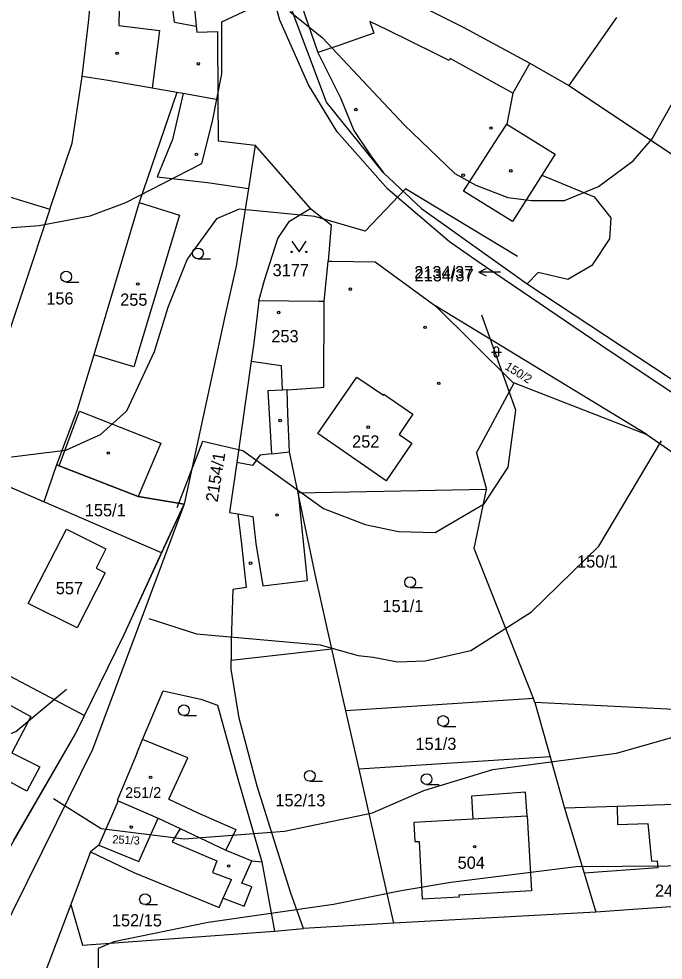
# Model space of a CAD drawing. Extents: x -555860 to -552701, y -1187050 to -1182291.
# Drawn here: x -554621.7 to -554532.1, y -1185230.2 to -1185099.3 of the extents above; entities that cross this region are included whole.
import ezdxf

# ---------------------------------------------------------------- set-up
doc = ezdxf.new("R2010")
doc.units = 0
for name, color, linetype in [('CYKLISTI_stav', 7, 'Continuous'), ('LEG_2b', 7, 'Continuous'), ('Level 16', 7, 'Continuous'), ('Level 25', 7, 'Continuous'), ('Level 32', 7, 'Continuous'), ('Level 40', 7, 'Continuous'), ('Level 41', 7, 'Continuous'), ('navrh_BV', 7, 'Continuous'), ('stav_BV', 7, 'Continuous')]:
    doc.layers.add(name, color=color, linetype=linetype)

msp = doc.modelspace()

# ---------------------------------------------------------------- linework, layer by layer
at = {"layer": 'CYKLISTI_stav'}
for p, q in [((-554600.08, -1185099.73), (-554600.85, -1185093.29)), ((-554607.8, -1185097.81), (-554607.82, -1185100.2)), ((-554607.82, -1185100.2), (-554602.18, -1185100.9)), ((-554600.08, -1185099.73), (-554597.07, -1185100.3)), ((-554572.93, -1185099.62), (-554572.35, -1185101.26)), ((-554570.4, -1185100.86), (-554572.93, -1185099.62)), ((-554602.18, -1185100.9), (-554603.17, -1185108.92)), ((-554572.35, -1185101.26), (-554577.24, -1185102.96)), ((-554563.71, -1185104.15), (-554570.4, -1185100.86)), ((-554577.24, -1185102.96), (-554580.13, -1185103.97)), ((-554561.86, -1185105.07), (-554563.71, -1185104.15)), ((-554561.73, -1185104.79), (-554561.86, -1185105.07)), ((-554553.01, -1185109.61), (-554561.73, -1185104.79)), ((-554598.89, -1185109.67), (-554600.37, -1185116.07)), ((-554555.59, -1185116.61), (-554553.85, -1185113.9)), ((-554600.37, -1185116.07), (-554602.5, -1185121.23)), ((-554557.91, -1185120.21), (-554555.59, -1185116.61)), ((-554602.5, -1185121.23), (-554595.49, -1185122.05)), ((-554559.86, -1185123.25), (-554557.91, -1185120.21)), ((-554548.97, -1185121.02), (-554553.04, -1185127.46)), ((-554595.49, -1185122.05), (-554589.77, -1185122.85)), ((-554553.04, -1185127.46), (-554559.86, -1185123.25)), ((-554605, -1185124.84), (-554599.39, -1185126.59)), ((-554599.39, -1185126.59), (-554605.72, -1185147.67)), ((-554605.72, -1185147.67), (-554611.3, -1185146)), ((-554589.41, -1185146.9), (-554585.26, -1185147.48)), ((-554585.26, -1185147.48), (-554585.1, -1185150.91)), ((-554580.14, -1185156.96), (-554574.7, -1185149.12)), ((-554574.7, -1185149.12), (-554571.02, -1185151.61)), ((-554585.1, -1185150.91), (-554587.11, -1185151.04)), ((-554587.11, -1185151.04), (-554586.61, -1185159.8)), ((-554584.43, -1185150.86), (-554585.1, -1185150.91)), ((-554571.02, -1185151.61), (-554570.98, -1185151.5)), ((-554570.98, -1185151.5), (-554566.93, -1185154.27)), ((-554616.11, -1185161.44), (-554613.32, -1185153.84)), ((-554613.32, -1185153.84), (-554602, -1185158.31)), ((-554567.61, -1185155.27), (-554568.84, -1185157.08)), ((-554566.93, -1185154.27), (-554567.61, -1185155.27)), ((-554570.65, -1185163.55), (-554580.14, -1185156.96)), ((-554568.84, -1185157.08), (-554567.19, -1185158.21)), ((-554602, -1185158.31), (-554605.12, -1185165.73)), ((-554567.06, -1185158.29), (-554570.65, -1185163.55)), ((-554567.19, -1185158.21), (-554567.06, -1185158.29)), ((-554588.2, -1185159.97), (-554589.25, -1185161.41)), ((-554586.61, -1185159.8), (-554588.2, -1185159.97)), ((-554586.61, -1185159.8), (-554584.1, -1185159.52)), ((-554589.25, -1185161.41), (-554591.42, -1185160.99)), ((-554582.9, -1185165.24), (-554581.62, -1185177.41)), ((-554591.27, -1185168.14), (-554589.19, -1185168.49)), ((-554589.19, -1185168.49), (-554588.76, -1185172.25)), ((-554588.76, -1185172.25), (-554587.81, -1185178.13)), ((-554587.81, -1185178.13), (-554581.62, -1185177.41)), ((-554600.89, -1185207.83), (-554596.85, -1185209.75)), ((-554538.52, -1185208.84), (-554538.44, -1185211.33)), ((-554605.06, -1185216.5), (-554602.35, -1185210.46)), ((-554596.85, -1185209.75), (-554591.57, -1185212.03)), ((-554551.03, -1185210.17), (-554558.57, -1185210.61)), ((-554538.44, -1185211.33), (-554534.24, -1185211.2)), ((-554534.24, -1185211.2), (-554533.71, -1185216.47)), ((-554599.28, -1185211.91), (-554600.41, -1185213.74)), ((-554591.57, -1185212.03), (-554592.92, -1185214.9)), ((-554610.62, -1185214.24), (-554605.06, -1185216.5)), ((-554600.41, -1185213.74), (-554594.19, -1185216.4)), ((-554594.19, -1185216.4), (-554594.78, -1185218.03)), ((-554533.71, -1185216.47), (-554532.91, -1185216.42)), ((-554532.91, -1185216.42), (-554532.84, -1185217.37)), ((-554594.78, -1185218.03), (-554592.17, -1185218.99)), ((-554532.84, -1185217.37), (-554543.09, -1185218.11)), ((-554593.3, -1185221.59), (-554592.17, -1185218.99))]:
    msp.add_line(p, q, dxfattribs=at)
for points in [[(-554613.61, -1185184.01), (-554620.42, -1185180.6), (-554615.12, -1185170.25), (-554609.64, -1185173), (-554611, -1185175.7), (-554609.75, -1185176.33), (-554613.61, -1185184.01)], [(-554620.05, -1185196.32), (-554622.69, -1185201.37), (-554618.8, -1185203.34), (-554620.61, -1185206.72), (-554624.49, -1185204.64), (-554625.46, -1185206.46), (-554632.96, -1185202.42), (-554629.31, -1185195.61), (-554629.76, -1185195.37), (-554628.2, -1185192.45), (-554627.77, -1185192.67), (-554627.52, -1185192.29), (-554620.05, -1185196.32)], [(-554600.89, -1185207.83), (-554598.23, -1185202.09), (-554604.52, -1185199.53)], [(-554551.03, -1185210.17), (-554551.23, -1185206.85), (-554558.75, -1185207.4), (-554558.57, -1185210.61)], [(-554551.03, -1185210.17), (-554550.4, -1185220.56), (-554560.51, -1185221.17), (-554560.49, -1185221.44), (-554565.64, -1185221.75)], [(-554558.57, -1185210.61), (-554566.77, -1185211.08), (-554566.64, -1185213.73), (-554566.04, -1185213.7), (-554565.64, -1185221.75)]]:
    msp.add_lwpolyline(points, dxfattribs=at)
at = {"layer": 'Level 16'}
for p, q in [((-554557.74, -1185134.51), (-554556.74, -1185134.01)), ((-554554.74, -1185134.51), (-554557.74, -1185134.51)), ((-554557.74, -1185134.51), (-554556.74, -1185135.01))]:
    msp.add_line(p, q, dxfattribs=at)
at = {"layer": 'Level 25'}
for p, q in [((-554596.82, -1185132.65), (-554595.07, -1185132.65)), ((-554615.15, -1185135.88), (-554613.4, -1185135.88)), ((-554556, -1185145.62), (-554554.6, -1185145.62)), ((-554555.65, -1185145.27), (-554555.65, -1185145.97)), ((-554554.95, -1185145.97), (-554554.95, -1185145.27)), ((-554567.31, -1185178.4), (-554565.56, -1185178.4)), ((-554598.78, -1185196.2), (-554597.03, -1185196.2)), ((-554562.71, -1185197.7), (-554560.96, -1185197.7)), ((-554581.26, -1185205.34), (-554579.51, -1185205.34)), ((-554565.01, -1185205.79), (-554563.26, -1185205.79)), ((-554604.18, -1185222.5), (-554602.43, -1185222.5))]:
    msp.add_line(p, q, dxfattribs=at)
msp.add_lwpolyline([(-554583.76, -1185130.19), (-554582.76, -1185131.69), (-554581.76, -1185130.19)], dxfattribs=at)
for centre, radius in [((-554608.07, -1185104.07), 0.175), ((-554596.76, -1185105.52), 0.175), ((-554574.85, -1185111.89), 0.175), ((-554556.06, -1185114.46), 0.175), ((-554597.03, -1185118.11), 0.175), ((-554559.92, -1185121.02), 0.175), ((-554553.3, -1185120.42), 0.175), ((-554596.82, -1185131.9), 0.75), ((-554583.76, -1185131.69), 0.1), ((-554581.76, -1185131.69), 0.1), ((-554615.15, -1185135.13), 0.75), ((-554605.19, -1185136.16), 0.175), ((-554575.62, -1185136.87), 0.175), ((-554585.58, -1185140.12), 0.175), ((-554565.22, -1185142.18), 0.175), ((-554563.32, -1185149.97), 0.175), ((-554585.39, -1185155.14), 0.175), ((-554573.13, -1185156.08), 0.175), ((-554609.29, -1185159.67), 0.175), ((-554585.82, -1185168.3), 0.175), ((-554589.5, -1185175), 0.175), ((-554567.31, -1185177.65), 0.75), ((-554598.78, -1185195.45), 0.75), ((-554562.71, -1185196.95), 0.75), ((-554581.26, -1185204.59), 0.75), ((-554603.41, -1185204.79), 0.175), ((-554565.01, -1185205.04), 0.75), ((-554606.1, -1185211.71), 0.175), ((-554558.32, -1185214.43), 0.175), ((-554592.54, -1185217.13), 0.175), ((-554604.18, -1185221.75), 0.75)]:
    msp.add_circle(centre, radius, dxfattribs=at)
for centre, start, end in [((-554555.3, -1185145.27), 0, 180), ((-554555.3, -1185145.97), 180, 359.9879)]:
    msp.add_arc(centre, 0.35, start, end, dxfattribs=at)
at = {"layer": 'Level 32'}
msp.add_lwpolyline([(-554645.24, -1185255.79), (-554631.94, -1185230), (-554613.87, -1185198.73), (-554607.1, -1185184.92), (-554598.76, -1185166.79), (-554605.12, -1185165.73), (-554616.11, -1185161.44), (-554616.48, -1185161.3), (-554618.25, -1185166.48), (-554630.97, -1185160.97), (-554652.87, -1185151.49), (-554667.86, -1185144.71), (-554688.49, -1185135.67), (-554674.12, -1185087.36)], dxfattribs=at)
at = {"layer": 'Level 40'}
msp.add_lwpolyline([(-554603.67, -1185182.71), (-554597.02, -1185184.82), (-554579.83, -1185186.37), (-554574.53, -1185187.84), (-554572.44, -1185188.05), (-554569.06, -1185188.73), (-554565.23, -1185188.6), (-554558.87, -1185187.13), (-554550.42, -1185181.78), (-554541.06, -1185172.63), (-554532.31, -1185157.97)], dxfattribs=at)
at = {"layer": 'Level 41'}
for points in [[(-554667.05, -1185112.85), (-554661.18, -1185116.5), (-554653.28, -1185120.8), (-554645.76, -1185123.72), (-554637.89, -1185126.21), (-554624.57, -1185128.43), (-554618.9, -1185128.01), (-554611.8, -1185126.69), (-554606.83, -1185124.82), (-554596.29, -1185119.41), (-554594.78, -1185113.5), (-554593.51, -1185106.94), (-554593.51, -1185099.7), (-554587.54, -1185096.89)], [(-554584.02, -1185098.26), (-554579.56, -1185101.84), (-554568.14, -1185114.01), (-554561.07, -1185120.8), (-554558.17, -1185122.4), (-554553.72, -1185124.13), (-554550.42, -1185124.55), (-554545.82, -1185124.54), (-554541.1, -1185122.6), (-554536.25, -1185119), (-554533.62, -1185115.95), (-554526.13, -1185102.64), (-554521.97, -1185096.81)], [(-554552.38, -1185132.31), (-554567.94, -1185122.9), (-554573.54, -1185128.79), (-554580.54, -1185126.78), (-554591.1, -1185125.74), (-554594.23, -1185127.08), (-554598.34, -1185132.72), (-554601.03, -1185139.43), (-554602.91, -1185145.61), (-554606.75, -1185153.85), (-554610.42, -1185157.16), (-554615.25, -1185159.3), (-554630.28, -1185161.18), (-554640.94, -1185160.87), (-554650.54, -1185157.71), (-554658.3, -1185154.91), (-554668.39, -1185150.47), (-554677.25, -1185144.8)], [(-554599.72, -1185167.27), (-554596.13, -1185158.02), (-554590.56, -1185159.3), (-554579.37, -1185167.39), (-554573.55, -1185169.61), (-554568.9, -1185170.58), (-554563.84, -1185170.72), (-554557.01, -1185166.75), (-554553.66, -1185161.63), (-554552.6, -1185153.69), (-554557.31, -1185140.5)], [(-554689.03, -1185176.16), (-554682.26, -1185184.03), (-554677.11, -1185188.4), (-554672.69, -1185191.79), (-554667, -1185195.26), (-554661.76, -1185197.81), (-554655.63, -1185199.97), (-554645.65, -1185202.19), (-554638.99, -1185202.89), (-554630.51, -1185201.71), (-554622.17, -1185198.39), (-554615.11, -1185192.53)], [(-554616.93, -1185207.75), (-554610.3, -1185211.93), (-554598.76, -1185213.34), (-554584.8, -1185212.28), (-554572.54, -1185209.72), (-554565.39, -1185206.63), (-554555.78, -1185203.72), (-554538.6, -1185201.43), (-554531.09, -1185199.28), (-554525.45, -1185196.87), (-554516.86, -1185192.03), (-554510.15, -1185187.2), (-554503.98, -1185190.15), (-554491.41, -1185183.43), (-554488.95, -1185179.15), (-554486.27, -1185177.53), (-554484.12, -1185177.27), (-554482.24, -1185176.73), (-554477.88, -1185177.51), (-554471.25, -1185179.66), (-554464.57, -1185181.25), (-554457.72, -1185182.46), (-554451.25, -1185183.06), (-554443.49, -1185183.2)], [(-554473.16, -1185233.11), (-554482.65, -1185230.02), (-554484.53, -1185226.93), (-554485.08, -1185222.65), (-554490.08, -1185221.6), (-554504.68, -1185216.5), (-554512.27, -1185217.03), (-554544.19, -1185217.25), (-554561.63, -1185219.4), (-554568.57, -1185220.59), (-554577.97, -1185222.47), (-554595.39, -1185224.98), (-554608.54, -1185227.67), (-554610.69, -1185228.58), (-554610.69, -1185235.99)]]:
    msp.add_lwpolyline(points, dxfattribs=at)
at = {"layer": 'navrh_BV'}
for p, q in [((-554578.95, -1185110.86), (-554588.59, -1185085.01)), ((-554585.41, -1185099.46), (-554588.32, -1185089.02)), ((-554584.39, -1185091.65), (-554580.13, -1185103.97)), ((-554597.74, -1185093.11), (-554597.07, -1185100.3)), ((-554569.33, -1185095.69), (-554559.81, -1185100.47)), ((-554612.04, -1185099.77), (-554611.82, -1185097.49)), ((-554538.6, -1185099.07), (-554545.23, -1185108.56)), ((-554612.95, -1185107.29), (-554612.04, -1185099.77)), ((-554597.07, -1185100.3), (-554596.99, -1185101.14)), ((-554581.42, -1185108.47), (-554585.41, -1185099.46)), ((-554559.81, -1185100.47), (-554550.63, -1185105.42)), ((-554596.99, -1185101.14), (-554594.12, -1185101.04)), ((-554594.12, -1185101.04), (-554594.07, -1185110.52)), ((-554580.13, -1185103.97), (-554576.99, -1185110.26)), ((-554550.63, -1185105.42), (-554553.01, -1185109.61)), ((-554550.63, -1185105.42), (-554545.23, -1185108.56)), ((-554614.34, -1185116.55), (-554612.95, -1185107.29)), ((-554609.32, -1185107.84), (-554612.95, -1185107.29)), ((-554603.17, -1185108.92), (-554609.32, -1185107.84)), ((-554599.75, -1185109.52), (-554605, -1185124.84)), ((-554599.75, -1185109.52), (-554603.17, -1185108.92)), ((-554598.89, -1185109.67), (-554599.75, -1185109.52)), ((-554594.07, -1185110.52), (-554598.89, -1185109.67)), ((-554577.44, -1185114.97), (-554581.42, -1185108.47)), ((-554553.01, -1185109.61), (-554553.85, -1185113.9)), ((-554545.23, -1185108.56), (-554544.71, -1185108.87)), ((-554544.71, -1185108.87), (-554503.55, -1185136.38)), ((-554594.07, -1185110.52), (-554594.03, -1185116.25)), ((-554571.01, -1185120.7), (-554578.95, -1185110.86)), ((-554576.99, -1185110.26), (-554575.11, -1185114.8)), ((-554575.11, -1185114.8), (-554572.78, -1185118.31)), ((-554553.85, -1185113.9), (-554547.13, -1185118.11)), ((-554594.03, -1185116.25), (-554588.84, -1185116.84)), ((-554570.4, -1185122.97), (-554577.44, -1185114.97)), ((-554617.42, -1185125.75), (-554614.34, -1185116.55)), ((-554588.84, -1185116.84), (-554589.77, -1185122.85)), ((-554581.14, -1185125.67), (-554588.84, -1185116.84)), ((-554572.78, -1185118.31), (-554571.01, -1185120.7)), ((-554547.13, -1185118.11), (-554548.97, -1185121.02)), ((-554571.01, -1185120.7), (-554565.7, -1185125.67)), ((-554548.97, -1185121.02), (-554541.69, -1185124.04)), ((-554629.29, -1185122.15), (-554617.42, -1185125.75)), ((-554589.77, -1185122.85), (-554591.5, -1185133.68)), ((-554561.81, -1185130.28), (-554570.4, -1185122.97)), ((-554541.69, -1185124.04), (-554539.38, -1185126.94)), ((-554605, -1185124.84), (-554611.3, -1185146)), ((-554617.42, -1185125.75), (-554624.6, -1185147.24)), ((-554584.07, -1185127.41), (-554581.94, -1185126.11)), ((-554581.94, -1185126.11), (-554581.14, -1185125.67)), ((-554581.14, -1185125.67), (-554578.27, -1185127.94)), ((-554565.7, -1185125.67), (-554551.01, -1185136.14)), ((-554585.71, -1185129.84), (-554584.07, -1185127.41)), ((-554578.27, -1185127.94), (-554578.72, -1185132.96)), ((-554539.38, -1185126.94), (-554539.56, -1185129.89)), ((-554587.58, -1185135.64), (-554585.71, -1185129.84)), ((-554557.82, -1185133.08), (-554561.81, -1185130.28)), ((-554539.56, -1185129.89), (-554542.02, -1185133.59)), ((-554579.27, -1185138.58), (-554578.72, -1185132.96)), ((-554578.72, -1185132.96), (-554578.19, -1185132.96)), ((-554578.19, -1185132.96), (-554572.16, -1185133.07)), ((-554572.16, -1185133.07), (-554563.71, -1185139.26)), ((-554539.63, -1185145.46), (-554557.82, -1185133.08)), ((-554591.5, -1185133.68), (-554593.05, -1185140.46)), ((-554549.48, -1185134.56), (-554551.01, -1185136.14)), ((-554545.34, -1185135.54), (-554549.48, -1185134.56)), ((-554542.02, -1185133.59), (-554545.34, -1185135.54)), ((-554588.35, -1185138.49), (-554587.58, -1185135.64)), ((-554551.01, -1185136.14), (-554517.07, -1185158.57)), ((-554588.35, -1185138.49), (-554589.05, -1185144.39)), ((-554580, -1185138.58), (-554588.35, -1185138.49)), ((-554579.27, -1185138.58), (-554580, -1185138.58)), ((-554579.31, -1185150.53), (-554579.27, -1185138.58)), ((-554563.71, -1185139.26), (-554553.08, -1185149.81)), ((-554534.36, -1185157.1), (-554563.71, -1185139.26)), ((-554593.05, -1185140.46), (-554598.76, -1185166.79)), ((-554589.05, -1185144.39), (-554589.41, -1185146.9)), ((-554611.3, -1185146), (-554613.66, -1185153.81)), ((-554520.51, -1185158.16), (-554539.63, -1185145.46)), ((-554589.41, -1185146.9), (-554591.42, -1185160.99)), ((-554558.08, -1185159.63), (-554552.84, -1185149.9)), ((-554553.08, -1185149.81), (-554552.84, -1185149.9)), ((-554552.84, -1185149.9), (-554534.36, -1185157.1)), ((-554584.43, -1185150.86), (-554579.79, -1185150.56)), ((-554584.31, -1185154.23), (-554584.43, -1185150.86)), ((-554579.79, -1185150.56), (-554579.31, -1185150.53)), ((-554613.66, -1185153.81), (-554616.48, -1185161.3)), ((-554584.1, -1185159.52), (-554584.31, -1185154.23)), ((-554534.36, -1185157.1), (-554505.75, -1185177.03)), ((-554582.9, -1185165.24), (-554584.1, -1185159.52)), ((-554558.08, -1185159.63), (-554556.67, -1185164.75)), ((-554618.25, -1185166.48), (-554630.97, -1185160.97)), ((-554616.48, -1185161.3), (-554618.25, -1185166.48)), ((-554616.48, -1185161.3), (-554616.11, -1185161.44)), ((-554616.11, -1185161.44), (-554605.12, -1185165.73)), ((-554591.42, -1185160.99), (-554592.41, -1185167.95)), ((-554605.12, -1185165.73), (-554598.76, -1185166.79)), ((-554556.67, -1185164.75), (-554582.9, -1185165.24)), ((-554580.39, -1185177.17), (-554582.9, -1185165.24)), ((-554558.39, -1185172.97), (-554556.67, -1185164.75)), ((-554601.88, -1185173.57), (-554618.25, -1185166.48)), ((-554598.76, -1185166.79), (-554611.48, -1185200.91)), ((-554601.88, -1185173.57), (-554598.76, -1185166.79)), ((-554592.41, -1185167.95), (-554591.27, -1185168.14)), ((-554591.27, -1185168.14), (-554590.75, -1185172.34)), ((-554590.75, -1185172.34), (-554590.1, -1185178.4)), ((-554607.1, -1185184.92), (-554601.88, -1185173.57)), ((-554550.16, -1185193.83), (-554558.39, -1185172.97)), ((-554578.19, -1185186.93), (-554580.39, -1185177.17)), ((-554591.98, -1185178.64), (-554592.21, -1185185.83)), ((-554590.1, -1185178.4), (-554591.98, -1185178.64)), ((-554641.88, -1185180.77), (-554612.62, -1185196.18)), ((-554612.62, -1185196.18), (-554607.1, -1185184.92)), ((-554592.21, -1185185.83), (-554592.19, -1185188.51)), ((-554592.19, -1185188.51), (-554578.19, -1185186.93)), ((-554576.24, -1185195.54), (-554578.19, -1185186.93)), ((-554592.18, -1185189.75), (-554592.19, -1185188.51)), ((-554591.08, -1185196.55), (-554592.18, -1185189.75)), ((-554604.52, -1185199.53), (-554601.65, -1185192.77)), ((-554601.65, -1185192.77), (-554596.42, -1185193.91)), ((-554596.42, -1185193.91), (-554594.11, -1185194.73)), ((-554594.11, -1185194.73), (-554591.26, -1185205)), ((-554550.16, -1185193.83), (-554576.24, -1185195.54)), ((-554549.94, -1185194.4), (-554550.16, -1185193.83)), ((-554549.94, -1185194.4), (-554547.82, -1185201.94)), ((-554530.59, -1185195.37), (-554549.94, -1185194.4)), ((-554574.41, -1185203.66), (-554576.24, -1185195.54)), ((-554613.87, -1185198.73), (-554612.62, -1185196.18)), ((-554588.57, -1185206.03), (-554591.08, -1185196.55)), ((-554622.48, -1185213.62), (-554613.87, -1185198.73)), ((-554605.34, -1185201.46), (-554604.52, -1185199.53)), ((-554611.48, -1185200.91), (-554616.52, -1185211.09)), ((-554605.34, -1185201.46), (-554608.07, -1185207.99)), ((-554547.82, -1185201.94), (-554574.41, -1185203.66)), ((-554547.82, -1185201.94), (-554545.81, -1185209.07)), ((-554569.58, -1185225.06), (-554574.41, -1185203.66)), ((-554591.26, -1185205), (-554587.95, -1185216.53)), ((-554583.89, -1185220.91), (-554588.57, -1185206.03)), ((-554607.91, -1185208.06), (-554610.62, -1185214.24)), ((-554608.07, -1185207.99), (-554607.91, -1185208.06)), ((-554607.91, -1185208.06), (-554602.35, -1185210.46)), ((-554538.52, -1185208.84), (-554545.81, -1185209.07)), ((-554545.81, -1185209.07), (-554543.09, -1185218.11)), ((-554533.32, -1185208.67), (-554538.52, -1185208.84)), ((-554528.21, -1185208.51), (-554533.32, -1185208.67)), ((-554602.35, -1185210.46), (-554599.28, -1185211.91)), ((-554616.52, -1185211.09), (-554637.82, -1185254.08)), ((-554599.28, -1185211.91), (-554592.92, -1185214.9)), ((-554610.62, -1185214.24), (-554611.78, -1185215.14)), ((-554611.78, -1185215.14), (-554614.52, -1185222.49)), ((-554611.78, -1185215.14), (-554605.74, -1185218.03)), ((-554592.92, -1185214.9), (-554589.31, -1185216.39)), ((-554590.71, -1185219.52), (-554589.31, -1185216.39)), ((-554589.31, -1185216.39), (-554587.95, -1185216.53)), ((-554587.95, -1185216.53), (-554586.19, -1185226.17)), ((-554605.74, -1185218.03), (-554593.87, -1185222.92)), ((-554543.09, -1185218.11), (-554541.46, -1185223.57)), ((-554589.33, -1185220.03), (-554590.71, -1185219.52)), ((-554590.41, -1185222.72), (-554589.33, -1185220.03)), ((-554582.13, -1185225.84), (-554583.89, -1185220.91)), ((-554593.87, -1185222.92), (-554593.3, -1185221.59)), ((-554593.3, -1185221.59), (-554590.41, -1185222.72)), ((-554614.52, -1185222.49), (-554621, -1185239.68)), ((-554614.52, -1185222.49), (-554612.87, -1185228.13)), ((-554541.46, -1185223.57), (-554569.58, -1185225.06)), ((-554527.08, -1185222.5), (-554541.46, -1185223.57)), ((-554612.87, -1185228.13), (-554586.19, -1185226.17)), ((-554586.19, -1185226.17), (-554582.13, -1185225.84)), ((-554569.58, -1185225.06), (-554582.13, -1185225.84))]:
    msp.add_line(p, q, dxfattribs=at)
at = {"layer": 'stav_BV'}
for p, q in [((-554557.74, -1185134.51), (-554556.74, -1185134.01)), ((-554554.74, -1185134.51), (-554557.74, -1185134.51)), ((-554557.74, -1185134.51), (-554556.74, -1185135.01))]:
    msp.add_line(p, q, dxfattribs=at)

# ---------------------------------------------------------------- texts
at = {"layer": 'LEG_2b'}
for s, height, p in [('3177', 1.7, (-554586.43, -1185135.07)), ('2134/37', 1.7, (-554566.68, -1185135.79)), ('156', 1.7, (-554617.92, -1185139.01)), ('255', 1.7, (-554607.64, -1185139.18)), ('253', 1.7, (-554586.61, -1185144.27)), ('252', 1.7, (-554575.37, -1185158.92)), ('155/1', 1.7, (-554612.56, -1185168.48)), ('150/1', 1.7, (-554544.08, -1185175.6)), ('557', 1.7, (-554616.6, -1185179.32)), ('151/1', 1.7, (-554571.15, -1185181.8)), ('151/3', 1.7, (-554566.55, -1185200.97)), ('251/2', 1.5, (-554606.95, -1185207.66)), ('152/13', 1.7, (-554586.05, -1185208.83)), ('504', 1.7, (-554560.69, -1185217.51)), ('249/2', 1.7, (-554533.24, -1185221.4)), ('152/15', 1.7, (-554608.79, -1185225.53))]:
    msp.add_text(s, height=height, dxfattribs=at).set_placement(p)
for s, height, rotation, p in [('150/2', 1.2, 328, (-554554.23, -1185147.93)), ('2154/1', 1.7, 81, (-554594.09, -1185166.58)), ('251/3', 1.139, 357, (-554608.75, -1185213.96))]:
    msp.add_text(s, height=height, rotation=rotation, dxfattribs=at).set_placement(p)
at = {"layer": 'Level 16'}
msp.add_text('2134/37', height=1.7, dxfattribs=at).set_placement((-554566.73, -1185135.36))

doc.saveas('drawing.dxf')
